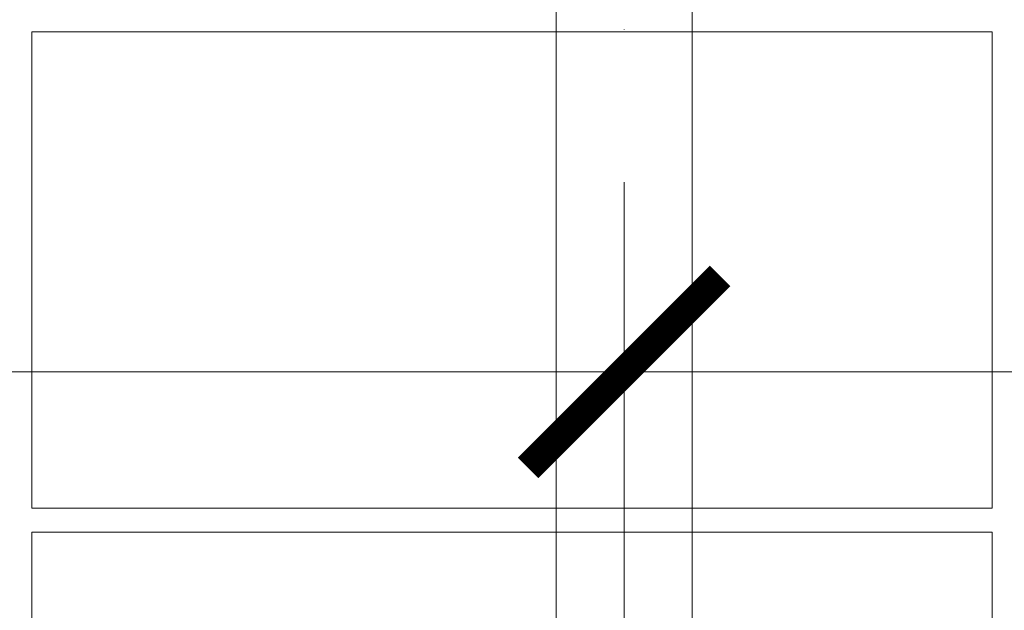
# Model space of a CAD drawing. Header units: millimetres. Extents: x -15830 to 4680139, y -28864 to 2281735.
# Tile 403 of 577: x 243174 to 244404, y 244976 to 245713. Entities that reach past the tile are written whole.
import ezdxf

# ---------------------------------------------------------------- set-up
doc = ezdxf.new("R2010")
doc.units = ezdxf.units.MM
doc.linetypes.add('CENTERX2', pattern=[101.6, 63.5, -12.7, 12.7, -12.7])
doc.linetypes.add('DASHDOT', pattern=[25.4, 12.7, -6.35, 0, -6.35])
for name, color, linetype, lineweight in [('A99_FVE', 30, 'Continuous', 5), ('A99_N_koty-200', 5, 'Continuous', 5), ('A99_N_koty-200 @ 200', 5, 'Continuous', 5), ('A99_S_osy', 1, 'CENTERX2', 5)]:
    doc.layers.add(name, color=color, linetype=linetype, lineweight=lineweight)
doc.styles.add('A99_kota', font='isocpeur.ttf', dxfattribs={"height": 2})
doc.dimstyles.new('A99_kota_200 new', dxfattribs={"dimscale": 200, "dimtxt": 2, "dimasz": 1.2, "dimexe": 0.5, "dimexo": 1.5, "dimgap": 0.3, "dimtad": 1, "dimdec": 0, "dimzin": 3, "dimdsep": 46, "dimtxsty": 'A99_kota', "dimblk": 'ARCHTICK', "dimcen": 2.5, "dimazin": 2, "dimtfac": 0.75, "dimtdec": 0, "dimtmove": 2, "dimatfit": 0, "dimfxl": 0, "dimtolj": 1, "dimtzin": 0, "dimlwd": 5, "dimlwe": 5, "dimarcsym": 0})

# ---------------------------------------------------------------- blocks, each defined once
blk = doc.blocks.new('_ArchTick')
at = {"color": 0, "linetype": 'ByBlock', "const_width": 0.15}
blk.add_lwpolyline([(-0.5, -0.5), (0.5, 0.5)], dxfattribs=at)
blk = doc.blocks.new('*D100')
at = {"layer": 'A99_N_koty-200', "color": 0, "linetype": 'Continuous', "lineweight": 5, "ltscale": 10, "transparency": 16777216}
for p, q in [((213329, 244473.3), (213329, 245373.3)), ((243929, 244473.3), (243929, 245373.3)), ((213329, 245273.3), (243929, 245273.3))]:
    blk.add_line(p, q, dxfattribs=at)
at = {"layer": 'Defpoints', "color": 0, "linetype": 'Continuous', "ltscale": 10, "transparency": 16777216}
for p in [(243929, 245273.3), (213329, 243243.3), (243929, 243203.3)]:
    blk.add_point(p, dxfattribs=at)
at = {"layer": 'A99_N_koty-200', "color": 0, "linetype": 'Continuous', "lineweight": 5, "ltscale": 10, "transparency": 16777216, "xscale": 240, "yscale": 240, "zscale": 240, "rotation": 180}
blk.add_blockref('_ArchTick', (213329, 245273.3), dxfattribs=at)
at = {"layer": 'A99_N_koty-200', "color": 0, "linetype": 'Continuous', "lineweight": 5, "ltscale": 10, "transparency": 16777216, "xscale": 240, "yscale": 240, "zscale": 240}
blk.add_blockref('_ArchTick', (243929, 245273.3), dxfattribs=at)
at = {"layer": 'A99_N_koty-200', "color": 0, "linetype": 'Continuous', "ltscale": 10, "transparency": 16777216, "insert": (228629, 245533.3), "char_height": 400, "attachment_point": 5, "style": 'A99_kota'}
blk.add_mtext('\\A1;30600', dxfattribs=at)
blk = doc.blocks.new('*D107')
at = {"layer": 'A99_N_koty-200', "color": 0, "linetype": 'Continuous', "lineweight": 5, "ltscale": 10, "transparency": 16777216}
for p, q in [((243929, 244473.3), (243929, 245373.3)), ((292204, 244473.3), (292204, 245373.3)), ((243929, 245273.3), (292204, 245273.3))]:
    blk.add_line(p, q, dxfattribs=at)
at = {"layer": 'Defpoints', "color": 0, "linetype": 'Continuous', "ltscale": 10, "transparency": 16777216}
for p in [(292204, 245273.3), (243929, 243203.3), (292204, 243203.3)]:
    blk.add_point(p, dxfattribs=at)
at = {"layer": 'A99_N_koty-200', "color": 0, "linetype": 'Continuous', "lineweight": 5, "ltscale": 10, "transparency": 16777216, "xscale": 240, "yscale": 240, "zscale": 240, "rotation": 180}
blk.add_blockref('_ArchTick', (243929, 245273.3), dxfattribs=at)
at = {"layer": 'A99_N_koty-200', "color": 0, "linetype": 'Continuous', "lineweight": 5, "ltscale": 10, "transparency": 16777216, "xscale": 240, "yscale": 240, "zscale": 240}
blk.add_blockref('_ArchTick', (292204, 245273.3), dxfattribs=at)
at = {"layer": 'A99_N_koty-200', "color": 0, "linetype": 'Continuous', "ltscale": 10, "transparency": 16777216, "insert": (268707.7, 245613.3), "char_height": 400, "attachment_point": 5, "style": 'A99_kota'}
blk.add_mtext('\\A1;48275', dxfattribs=at)
blk = doc.blocks.new('*U828')
at = {"layer": 'A99_N_koty-200 @ 200', "linetype": 'Continuous', "ltscale": 10}
dim = blk.add_linear_dim(base=(243929, 245273.3), p1=(213329, 243243.3), p2=(243929, 243203.3), dimstyle='A99_kota_200 new', override={"dimscale": 200, "dimtix": 1, "dimtofl": 1, "dimtmove": 2, "dimatfit": 3}, dxfattribs=at)
dim.commit()
dim.dimension.update_dxf_attribs({"geometry": '*D100', "text_midpoint": (228629, 245533.3)})
blk = doc.blocks.new('*U829')
at = {"layer": 'A99_N_koty-200 @ 200', "linetype": 'Continuous', "ltscale": 10}
dim = blk.add_linear_dim(base=(292204, 245273.3), p1=(243929, 243203.3), p2=(292204, 243203.3), dimstyle='A99_kota_200 new', override={"dimscale": 200, "dimtix": 1, "dimtofl": 1, "dimtmove": 2, "dimatfit": 3}, dxfattribs=at)
dim.commit()
dim.dimension.update_dxf_attribs({"geometry": '*D107', "text_midpoint": (268707.7, 245613.3), "dimtype": 128})

msp = doc.modelspace()

# ---------------------------------------------------------------- linework, layer by layer
at = {"layer": 'A99_FVE', "linetype": 'Continuous', "lineweight": 15, "ltscale": 2}
msp.add_lwpolyline([(243843.95, 249589.126), (244013.95, 249589.126), (244013.95, 243824.126), (243843.95, 243824.126)], close=True, dxfattribs=at)
at = {"layer": 'A99_FVE', "lineweight": 5, "ltscale": 2}
for points in [[(244388.95, 245103.252), (244388.95, 245698.252), (243188.95, 245698.252), (243188.95, 245103.252)], [(244388.95, 244478.252), (244388.95, 245073.252), (243188.95, 245073.252), (243188.95, 244478.252)]]:
    msp.add_lwpolyline(points, close=True, dxfattribs=at)
at = {"layer": 'A99_S_osy', "linetype": 'DASHDOT', "lineweight": 5, "ltscale": 30}
msp.add_lwpolyline([(243928.95, 344583.252), (243928.95, 241173.252)], dxfattribs=at)

# ---------------------------------------------------------------- block references
at = {"layer": 'A99_N_koty-200'}
for name in ['*U829', '*U828']:
    msp.add_blockref(name, (0, 0), dxfattribs=at)

doc.saveas('drawing.dxf')
